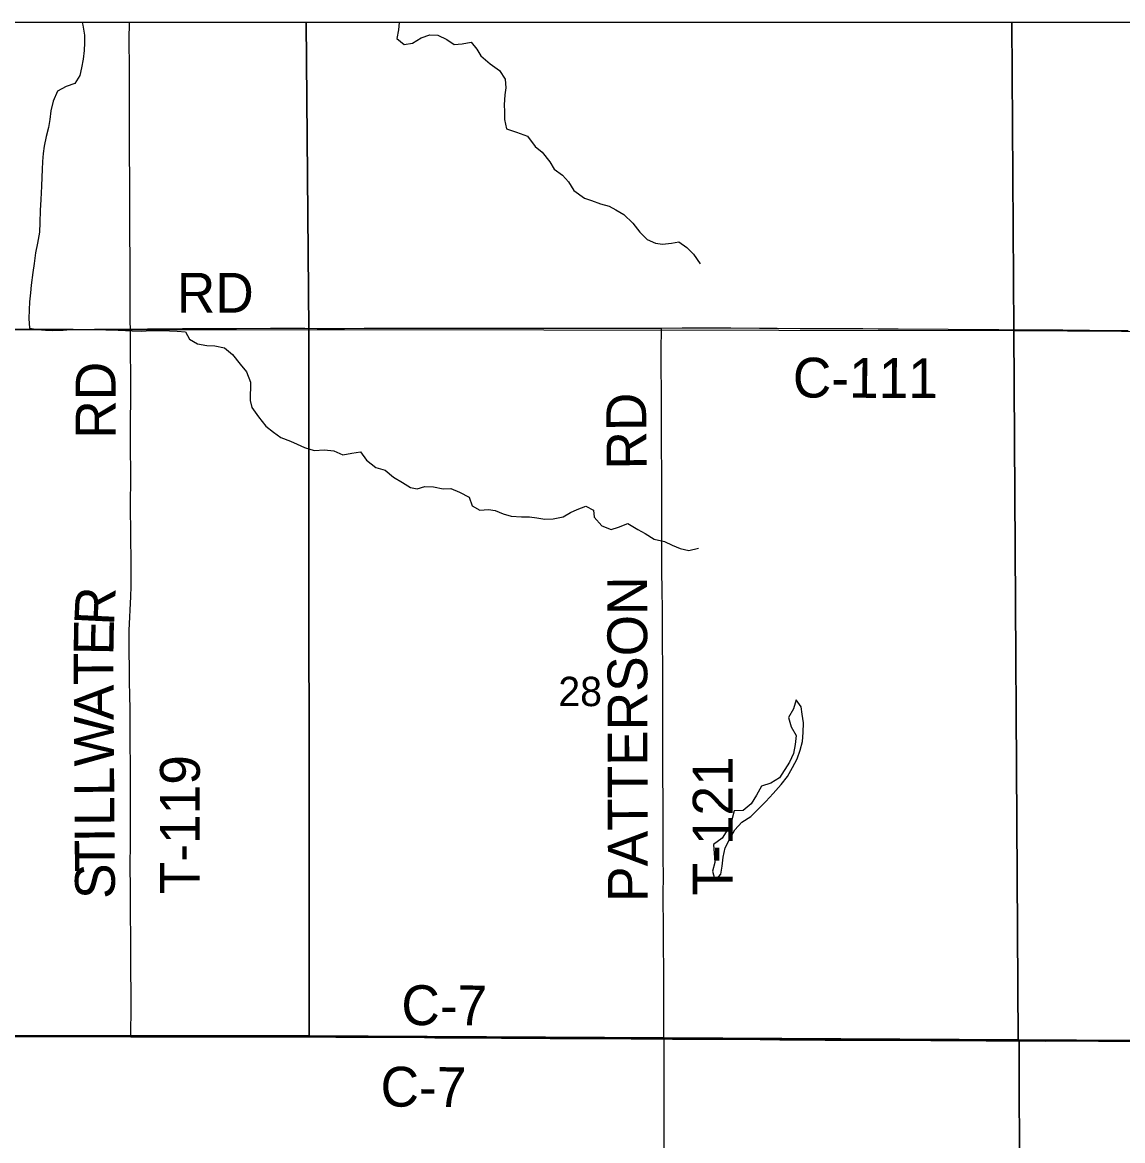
# Model space of a CAD drawing. Extents: x -87 to 2145, y -2128 to 440.
# Drawn here: x -46.238 to -44.669, y -692.218 to -690.623 of the extents above; entities that cross this region are included whole.
import ezdxf

# ---------------------------------------------------------------- set-up
doc = ezdxf.new("R2010")
doc.units = 0
for name, color, linetype in [('GM_X_County_Road', 7, 'Continuous'), ('GM_X_County_Road_Text', 7, 'Continuous'), ('GM_X_Minor_Lake', 7, 'Continuous'), ('GM_X_Minor_River', 7, 'Continuous'), ('GM_X_Section', 7, 'Continuous'), ('GM_X_Section_Text', 7, 'Continuous'), ('GM_X_Township_Road', 7, 'Continuous'), ('GM_X_Township_Road_Text', 7, 'Continuous'), ('GM_X_Township_Text', 7, 'Continuous'), ('SH_Cut_Line', 7, 'Continuous'), ('SN_P_Text', 7, 'Continuous')]:
    doc.layers.add(name, color=color, linetype=linetype)

msp = doc.modelspace()

# ---------------------------------------------------------------- linework, layer by layer
at = {"layer": 'GM_X_County_Road'}
for points in [[(-46.2624, -691.0604), (-46.2345, -691.0602), (-46.2189, -691.0601), (-46.1655, -691.0604), (-46.1437, -691.0606), (-46.1351, -691.0605), (-46.109, -691.0601), (-46.084, -691.0602)], [(-46.084, -691.0602), (-46.0804, -691.0602), (-46.0593, -691.0599), (-46.0095, -691.0593), (-45.9778, -691.0594), (-45.9325, -691.0594), (-45.884, -691.0591), (-45.8349, -691.0591), (-45.8175, -691.0592), (-45.7784, -691.0592), (-45.7505, -691.059), (-45.7094, -691.0587), (-45.6678, -691.0589), (-45.6324, -691.0588), (-45.597, -691.0587), (-45.5529, -691.0589), (-45.5193, -691.0588), (-45.4789, -691.0589), (-45.4454, -691.0589), (-45.4255, -691.0591), (-45.3975, -691.0589), (-45.3752, -691.0588), (-45.3342, -691.0588), (-45.3265, -691.0587)], [(-45.3265, -691.0587), (-45.2969, -691.0586), (-45.2478, -691.0585), (-45.2273, -691.0586), (-45.1863, -691.0588), (-45.1614, -691.059), (-45.1285, -691.0594), (-45.1092, -691.0596), (-45.0869, -691.0596), (-45.039, -691.0595), (-45.0173, -691.0597), (-44.9887, -691.06), (-44.9173, -691.0604), (-44.8756, -691.0608), (-44.8452, -691.061), (-44.8284, -691.0611), (-44.8179, -691.0612), (-44.7992, -691.0612), (-44.793, -691.0613), (-44.7794, -691.0614), (-44.7645, -691.0614), (-44.7539, -691.0614), (-44.7359, -691.0616), (-44.716, -691.0618), (-44.6607, -691.0624)], [(-46.8358, -692.0691), (-46.8321, -692.0691), (-46.8097, -692.0691), (-46.7643, -692.0692), (-46.7159, -692.0695), (-46.678, -692.0697), (-46.6438, -692.07), (-46.6103, -692.0697), (-46.5929, -692.0698), (-46.5686, -692.0699), (-46.5481, -692.0698), (-46.5196, -692.0698), (-46.4978, -692.0698), (-46.4717, -692.0699), (-46.4413, -692.0698), (-46.3854, -692.0702), (-46.3419, -692.07), (-46.3145, -692.0697), (-46.2387, -692.0697), (-46.2033, -692.0694), (-46.1785, -692.0694), (-46.1281, -692.0696), (-46.0832, -692.0699)], [(-46.0832, -692.0699), (-46.0567, -692.0699), (-46.0306, -692.0699), (-45.9964, -692.07), (-45.9691, -692.07), (-45.938, -692.07), (-45.9163, -692.0701), (-45.8908, -692.0702), (-45.8523, -692.0701), (-45.8168, -692.0702), (-45.8081, -692.0702), (-45.7908, -692.0703), (-45.7423, -692.0706), (-45.7106, -692.0707), (-45.6646, -692.0712), (-45.6497, -692.0713), (-45.6236, -692.0714), (-45.5919, -692.0716), (-45.5833, -692.0716), (-45.5547, -692.072), (-45.5174, -692.0719), (-45.4851, -692.0722), (-45.4584, -692.0724), (-45.4161, -692.0724), (-45.3695, -692.0729), (-45.3347, -692.073), (-45.3227, -692.0731)], [(-45.3227, -692.0731), (-45.3105, -692.0732), (-45.2565, -692.0734), (-45.2154, -692.0736), (-45.1856, -692.0738), (-45.1577, -692.0742), (-45.1285, -692.0743), (-45.108, -692.0745), (-45.0931, -692.0746), (-45.075, -692.0747), (-45.057, -692.0747), (-45.0303, -692.0746), (-44.9986, -692.075), (-44.975, -692.075), (-44.9421, -692.0753), (-44.9004, -692.0754), (-44.8632, -692.0758), (-44.8222, -692.0759), (-44.8158, -692.0759)], [(-45.3216, -692.5782), (-45.3219, -692.4482), (-45.322, -692.3929), (-45.322, -692.3047), (-45.3224, -692.245), (-45.3224, -692.2022), (-45.3225, -692.1636), (-45.3225, -692.0872), (-45.3227, -692.0731)], [(-44.8158, -692.0759), (-44.8128, -692.0759), (-44.7973, -692.0758), (-44.778, -692.076), (-44.7507, -692.0759), (-44.7345, -692.0758), (-44.7029, -692.076), (-44.65, -692.076), (-44.5943, -692.0763), (-44.5631, -692.0764), (-44.5419, -692.0765), (-44.5022, -692.0765), (-44.4817, -692.0767), (-44.4674, -692.0766), (-44.4295, -692.0762), (-44.3673, -692.0762), (-44.345, -692.0763), (-44.3158, -692.0766), (-44.3136, -692.0766)]]:
    msp.add_lwpolyline(points, dxfattribs=at)
at = {"layer": 'GM_X_Minor_Lake'}
for points in [[(-45.1776, -691.7343), (-45.1671, -691.7228), (-45.1554, -691.7101), (-45.1468, -691.6985), (-45.1393, -691.6857), (-45.133, -691.6733), (-45.1285, -691.6609), (-45.1252, -691.6488), (-45.1242, -691.6359), (-45.1239, -691.6222), (-45.1255, -691.6096), (-45.1272, -691.5994), (-45.1342, -691.5893), (-45.1379, -691.6022), (-45.1454, -691.6142), (-45.1415, -691.6276), (-45.1342, -691.6402), (-45.1356, -691.6531), (-45.1381, -691.6656), (-45.1437, -691.678), (-45.1579, -691.7005)], [(-45.1579, -691.7005), (-45.1702, -691.7079), (-45.1836, -691.7125), (-45.1907, -691.7253), (-45.1982, -691.7377), (-45.2098, -691.7469), (-45.2228, -691.7474), (-45.2261, -691.7603), (-45.2317, -691.7738), (-45.24, -691.7866), (-45.252, -691.7958), (-45.2511, -691.808), (-45.2502, -691.8213), (-45.2535, -691.8337), (-45.2496, -691.8475), (-45.2418, -691.8378), (-45.2397, -691.8264), (-45.2383, -691.8136), (-45.2357, -691.8003), (-45.2286, -691.7868), (-45.2215, -691.7748), (-45.2117, -691.7636), (-45.199, -691.7559), (-45.1776, -691.7343)]]:
    msp.add_lwpolyline(points, dxfattribs=at)
at = {"layer": 'GM_X_Minor_River'}
for points in [[(-46.1527, -690.6226), (-46.1519, -690.6264), (-46.1496, -690.6409), (-46.1494, -690.6516), (-46.15, -690.6626), (-46.1514, -690.6752), (-46.1536, -690.6873), (-46.1561, -690.6983), (-46.1632, -690.71), (-46.1754, -690.7143), (-46.1878, -690.7209), (-46.1941, -690.7349), (-46.1975, -690.7486), (-46.1989, -690.7611), (-46.2006, -690.7725), (-46.2039, -690.7854), (-46.2069, -690.7991), (-46.2083, -690.8097), (-46.2093, -690.8211), (-46.2099, -690.8325), (-46.2101, -690.8436), (-46.2108, -690.8561), (-46.2115, -690.8752), (-46.2126, -690.8912), (-46.213, -690.9079), (-46.2137, -690.922), (-46.2163, -690.9376), (-46.2192, -690.9516), (-46.2211, -690.9664), (-46.2232, -690.9793), (-46.2255, -690.9976), (-46.2265, -691.0086), (-46.2276, -691.0215), (-46.2282, -691.0326), (-46.2288, -691.0451), (-46.228, -691.0588), (-46.2162, -691.0606), (-46.2052, -691.0616), (-46.1953, -691.0622), (-46.1797, -691.0617), (-46.1694, -691.0608), (-46.1565, -691.0607), (-46.1432, -691.0609), (-46.1302, -691.0604), (-46.1188, -691.0611), (-46.1014, -691.0618), (-46.0911, -691.0624), (-46.0816, -691.0629), (-46.0683, -691.0632), (-46.0546, -691.062), (-46.0405, -691.0623), (-46.028, -691.0629), (-46.0173, -691.0631), (-46.0052, -691.0641), (-45.9997, -691.0745), (-45.9884, -691.0812), (-45.9748, -691.0834), (-45.9637, -691.084), (-45.9497, -691.0869), (-45.9385, -691.0967), (-45.9274, -691.1102), (-45.9181, -691.1211), (-45.9127, -691.136), (-45.9133, -691.1623), (-45.9105, -691.1722), (-45.9012, -691.1854), (-45.8905, -691.1989), (-45.88, -691.2071), (-45.8695, -691.2149), (-45.8556, -691.2201), (-45.8458, -691.2245), (-45.8356, -691.2293), (-45.822, -691.2334), (-45.8071, -691.2325), (-45.7935, -691.2339), (-45.781, -691.2395), (-45.768, -691.2371), (-45.7555, -691.2355), (-45.7473, -691.2474), (-45.7339, -691.2576), (-45.7206, -691.2616), (-45.7087, -691.2714), (-45.6959, -691.2789), (-45.6843, -691.2863), (-45.6748, -691.2881), (-45.6641, -691.2848), (-45.6515, -691.2851), (-45.6379, -691.288), (-45.6269, -691.2879), (-45.6144, -691.2927), (-45.6005, -691.2998), (-45.5966, -691.3124), (-45.5857, -691.3187), (-45.5731, -691.3175), (-45.5636, -691.3192), (-45.5523, -691.324), (-45.541, -691.3272), (-45.5258, -691.3279), (-45.5147, -691.3281), (-45.5041, -691.3295), (-45.4928, -691.3312)], [(-45.7007, -690.6226), (-45.7013, -690.6332), (-45.7039, -690.6454), (-45.6934, -690.654), (-45.6816, -690.6523), (-45.6692, -690.6445), (-45.6566, -690.6406), (-45.6456, -690.6408), (-45.6324, -690.6468), (-45.6219, -690.6543), (-45.6108, -690.653), (-45.5978, -690.6509), (-45.5897, -690.6606), (-45.5838, -690.6703), (-45.5707, -690.6816), (-45.5572, -690.6914), (-45.5495, -690.7037), (-45.5486, -690.7159), (-45.5496, -690.7262), (-45.5507, -690.7403), (-45.5501, -690.7498), (-45.5503, -690.7613), (-45.5476, -690.7746), (-45.5332, -690.7791), (-45.5174, -690.7848), (-45.5066, -690.7998), (-45.4965, -690.8077), (-45.4858, -690.8216), (-45.4796, -690.832), (-45.4676, -690.8406), (-45.459, -690.8503), (-45.4513, -690.8627), (-45.4363, -690.8733), (-45.4261, -690.8769), (-45.4133, -690.8813), (-45.4012, -690.885), (-45.3914, -690.8901), (-45.3801, -690.8969), (-45.3671, -690.9089), (-45.3571, -690.9221), (-45.347, -690.9326), (-45.335, -690.9377), (-45.3251, -690.9391), (-45.3121, -690.9374), (-45.3014, -690.9357), (-45.2902, -690.9436), (-45.2809, -690.9533), (-45.2713, -690.9672)], [(-45.4928, -691.3312), (-45.481, -691.3311), (-45.4668, -691.3283), (-45.456, -691.3217), (-45.4464, -691.3177), (-45.4342, -691.313), (-45.4233, -691.3185), (-45.4223, -691.3288), (-45.4116, -691.3408), (-45.398, -691.3464), (-45.3876, -691.3428), (-45.3742, -691.3374), (-45.3603, -691.346), (-45.3498, -691.352), (-45.337, -691.3598), (-45.3219, -691.3635), (-45.311, -691.3683), (-45.2997, -691.3735), (-45.2872, -691.376), (-45.2734, -691.3729)]]:
    msp.add_lwpolyline(points, dxfattribs=at)
at = {"layer": 'GM_X_Section'}
for points in [[(-46.8421, -691.0619), (-45.8295, -691.0606), (-45.829, -692.0688), (-46.8407, -692.0678)], [(-45.8295, -691.0606), (-44.8239, -691.0623), (-44.8177, -692.0742), (-45.829, -692.0688)], [(-44.8239, -691.0623), (-43.8263, -691.0684), (-43.8171, -692.0799), (-44.8177, -692.0742)]]:
    msp.add_lwpolyline(points, close=True, dxfattribs=at)
at = {"layer": 'GM_X_Township_Road'}
for points in [[(-46.084, -691.0602), (-46.0841, -691.0492), (-46.0841, -691.02), (-46.0844, -690.9659), (-46.0846, -690.9206), (-46.0848, -690.8541), (-46.085, -690.8031), (-46.0853, -690.7367), (-46.0854, -690.6888), (-46.0855, -690.6472), (-46.0854, -690.6226)], [(-46.0832, -692.0699), (-46.0832, -692.0637), (-46.0829, -692.0314), (-46.083, -692.0029), (-46.0832, -691.9805), (-46.0832, -691.9606), (-46.0835, -691.9252), (-46.0837, -691.8985), (-46.0838, -691.8618), (-46.0841, -691.8233), (-46.084, -691.7966), (-46.0839, -691.7462), (-46.0838, -691.7351), (-46.0838, -691.7077), (-46.0839, -691.6916), (-46.0841, -691.6431), (-46.0844, -691.6015), (-46.0847, -691.5841), (-46.085, -691.5623), (-46.0857, -691.5027), (-46.0855, -691.4903), (-46.0831, -691.4419), (-46.0829, -691.4276), (-46.0829, -691.4177), (-46.0829, -691.3978), (-46.0832, -691.3506), (-46.0836, -691.3151), (-46.0833, -691.2685), (-46.0836, -691.2269), (-46.0835, -691.1244), (-46.0837, -691.0952), (-46.0839, -691.0647), (-46.084, -691.0602)], [(-45.3244, -691.5737), (-45.3245, -691.5547), (-45.3251, -691.4963), (-45.325, -691.4646), (-45.3255, -691.4286), (-45.3258, -691.4099), (-45.3258, -691.3894), (-45.3257, -691.3708), (-45.3258, -691.3609), (-45.3259, -691.3348), (-45.3259, -691.313), (-45.326, -691.2932), (-45.326, -691.2602), (-45.3263, -691.2323), (-45.3264, -691.2099), (-45.3265, -691.1894), (-45.3261, -691.1615), (-45.3264, -691.1453), (-45.3266, -691.1186), (-45.3268, -691.1056), (-45.3267, -691.0838), (-45.3265, -691.0664), (-45.3265, -691.0587)], [(-45.3227, -692.0731), (-45.3228, -692.0684), (-45.3232, -692.0168), (-45.3232, -691.9727), (-45.3234, -691.9423), (-45.3237, -691.9093), (-45.3238, -691.8758), (-45.3238, -691.8671), (-45.3237, -691.8404), (-45.3238, -691.8156), (-45.3239, -691.7771), (-45.3239, -691.7336), (-45.3245, -691.6963), (-45.3242, -691.6534), (-45.3242, -691.6298), (-45.3243, -691.6006), (-45.3244, -691.5737)], [(-44.8157, -692.2811), (-44.8155, -692.2086), (-44.8158, -692.1647), (-44.8157, -692.1328), (-44.8158, -692.0759)]]:
    msp.add_lwpolyline(points, dxfattribs=at)
at = {"layer": 'GM_X_Township_Text'}
for points in [[(-43.8263, -690.6226), (-47.0365, -690.6226)], [(-46.239, -692.0691), (-46.2035, -692.0689), (-46.1787, -692.0689), (-46.1284, -692.0691), (-46.0834, -692.0694), (-46.0569, -692.0694), (-46.0308, -692.0693), (-45.9966, -692.0694), (-45.9693, -692.0694), (-45.9382, -692.0695), (-45.9165, -692.0696), (-45.891, -692.0696), (-45.8525, -692.0695), (-45.8171, -692.0697), (-45.8084, -692.0697), (-45.791, -692.0697), (-45.7425, -692.0701), (-45.7108, -692.0702), (-45.6649, -692.0707), (-45.65, -692.0708), (-45.6239, -692.0709), (-45.5922, -692.071), (-45.5835, -692.0711), (-45.5549, -692.0715), (-45.5176, -692.0714), (-45.4853, -692.0717), (-45.4586, -692.0719), (-45.4164, -692.0719), (-45.3698, -692.0723), (-45.335, -692.0725), (-45.323, -692.0726), (-45.3107, -692.0727), (-45.2567, -692.0728), (-45.2157, -692.0731), (-45.1859, -692.0733), (-45.1579, -692.0736), (-45.1287, -692.0738), (-45.1082, -692.074), (-45.0933, -692.0741), (-45.0753, -692.0742), (-45.0572, -692.0742), (-45.0305, -692.0741), (-44.9989, -692.0745), (-44.9752, -692.0745), (-44.9423, -692.0748), (-44.9007, -692.0749), (-44.8634, -692.0753), (-44.8224, -692.0754), (-44.816, -692.0754), (-44.8131, -692.0754), (-44.7975, -692.0753), (-44.7783, -692.0754), (-44.7509, -692.0754), (-44.7348, -692.0753), (-44.7031, -692.0754), (-44.6503, -692.0755)], [(-44.8159, -692.2806), (-44.8158, -692.2081), (-44.8161, -692.1641), (-44.8159, -692.1322), (-44.816, -692.0754), (-44.8224, -692.0754), (-44.8634, -692.0753), (-44.9007, -692.0749), (-44.9423, -692.0748), (-44.9752, -692.0745), (-44.9989, -692.0745), (-45.0305, -692.0741), (-45.0572, -692.0742), (-45.0753, -692.0742), (-45.0933, -692.0741), (-45.1082, -692.074), (-45.1287, -692.0738), (-45.1579, -692.0736), (-45.1859, -692.0733), (-45.2157, -692.0731), (-45.2567, -692.0728), (-45.3107, -692.0727), (-45.323, -692.0726), (-45.335, -692.0725), (-45.3698, -692.0723), (-45.4164, -692.0719), (-45.4586, -692.0719), (-45.4853, -692.0717), (-45.5176, -692.0714), (-45.5549, -692.0715), (-45.5835, -692.0711), (-45.5922, -692.071), (-45.6239, -692.0709), (-45.65, -692.0708), (-45.6649, -692.0707), (-45.7108, -692.0702), (-45.7425, -692.0701), (-45.791, -692.0697), (-45.8084, -692.0697), (-45.8171, -692.0697), (-45.8525, -692.0695), (-45.891, -692.0696), (-45.9165, -692.0696), (-45.9382, -692.0695), (-45.9693, -692.0694), (-45.9966, -692.0694), (-46.0308, -692.0693), (-46.0569, -692.0694), (-46.0834, -692.0694), (-46.1284, -692.0691), (-46.1787, -692.0689), (-46.2035, -692.0689), (-46.239, -692.0691)], [(-44.6503, -692.0755), (-44.7031, -692.0754), (-44.7348, -692.0753), (-44.7509, -692.0754), (-44.7783, -692.0754), (-44.7975, -692.0753), (-44.8131, -692.0754), (-44.816, -692.0754), (-44.8159, -692.1322), (-44.8161, -692.1641), (-44.8158, -692.2081), (-44.8159, -692.2806)]]:
    msp.add_lwpolyline(points, dxfattribs=at)
at = {"layer": 'SH_Cut_Line'}
for points in [[(-40.2365, -690.6226), (-47.0365, -690.6226)], [(-46.239, -692.0691), (-46.2035, -692.0689), (-46.1787, -692.0689), (-46.1284, -692.0691), (-46.0834, -692.0694), (-46.0569, -692.0694), (-46.0308, -692.0693), (-45.9966, -692.0694), (-45.9693, -692.0694), (-45.9382, -692.0695), (-45.9165, -692.0696), (-45.891, -692.0696), (-45.8525, -692.0695), (-45.8171, -692.0697), (-45.8084, -692.0697), (-45.791, -692.0697), (-45.7425, -692.0701), (-45.7108, -692.0702), (-45.6649, -692.0707), (-45.65, -692.0708), (-45.6239, -692.0709), (-45.5922, -692.071), (-45.5835, -692.0711), (-45.5549, -692.0715), (-45.5176, -692.0714), (-45.4853, -692.0717), (-45.4586, -692.0719), (-45.4164, -692.0719), (-45.3698, -692.0723), (-45.335, -692.0725), (-45.323, -692.0726), (-45.3107, -692.0727), (-45.2567, -692.0728), (-45.2157, -692.0731), (-45.1859, -692.0733), (-45.1579, -692.0736), (-45.1287, -692.0738), (-45.1082, -692.074), (-45.0933, -692.0741), (-45.0753, -692.0742), (-45.0572, -692.0742), (-45.0305, -692.0741), (-44.9989, -692.0745), (-44.9752, -692.0745), (-44.9423, -692.0748), (-44.9007, -692.0749), (-44.8634, -692.0753), (-44.8224, -692.0754), (-44.816, -692.0754), (-44.8131, -692.0754), (-44.7975, -692.0753), (-44.7783, -692.0754), (-44.7509, -692.0754), (-44.7348, -692.0753), (-44.7031, -692.0754), (-44.6503, -692.0755)], [(-44.6503, -692.0755), (-44.7031, -692.0754), (-44.7348, -692.0753), (-44.7509, -692.0754), (-44.7783, -692.0754), (-44.7975, -692.0753), (-44.8131, -692.0754), (-44.816, -692.0754), (-44.8224, -692.0754), (-44.8634, -692.0753), (-44.9007, -692.0749), (-44.9423, -692.0748), (-44.9752, -692.0745), (-44.9989, -692.0745), (-45.0305, -692.0741), (-45.0572, -692.0742), (-45.0753, -692.0742), (-45.0933, -692.0741), (-45.1082, -692.074), (-45.1287, -692.0738), (-45.1579, -692.0736), (-45.1859, -692.0733), (-45.2157, -692.0731), (-45.2567, -692.0728), (-45.3107, -692.0727), (-45.323, -692.0726), (-45.335, -692.0725), (-45.3698, -692.0723), (-45.4164, -692.0719), (-45.4586, -692.0719), (-45.4853, -692.0717), (-45.5176, -692.0714), (-45.5549, -692.0715), (-45.5835, -692.0711), (-45.5922, -692.071), (-45.6239, -692.0709), (-45.65, -692.0708), (-45.6649, -692.0707), (-45.7108, -692.0702), (-45.7425, -692.0701), (-45.791, -692.0697), (-45.8084, -692.0697), (-45.8171, -692.0697), (-45.8525, -692.0695), (-45.891, -692.0696), (-45.9165, -692.0696), (-45.9382, -692.0695), (-45.9693, -692.0694), (-45.9966, -692.0694), (-46.0308, -692.0693), (-46.0569, -692.0694), (-46.0834, -692.0694), (-46.1284, -692.0691), (-46.1787, -692.0689), (-46.2035, -692.0689), (-46.239, -692.0691)]]:
    msp.add_lwpolyline(points, dxfattribs=at)
at = {"layer": 'SN_P_Text'}
for points in [[(-45.8334, -690.6226), (-46.8423, -690.6226), (-46.8421, -691.0619), (-45.8295, -691.0606)], [(-44.8264, -690.6226), (-45.8334, -690.6226), (-45.8295, -691.0606), (-44.8239, -691.0623)], [(-43.8282, -690.6226), (-44.8264, -690.6226), (-44.8239, -691.0623), (-43.8263, -691.0684)]]:
    msp.add_lwpolyline(points, close=True, dxfattribs=at)

# ---------------------------------------------------------------- texts
at = {"layer": 'GM_X_County_Road_Text'}
for s, rotation, p in [('RD', 0, (-46.0177, -691.0368)), ('C-111', 359.7244, (-45.1391, -691.1578)), ('C-7', 359.763, (-45.6975, -692.0532)), ('C-7', 359.5397, (-45.7273, -692.1694))]:
    msp.add_text(s, height=0.05682, rotation=rotation, dxfattribs=at).set_placement(p)
at = {"layer": 'GM_X_Section_Text'}
msp.add_text('28', height=0.04186, rotation=0, dxfattribs=at).set_placement((-45.4735, -691.5982))
at = {"layer": 'GM_X_Township_Road_Text'}
for s, height, rotation, p in [('RD', 0.05682, 90, (-46.1051, -691.2166)), ('RD', 0.05682, 90.4985, (-45.3475, -691.2604)), ('PATTERSON', 0.05682, 90.1181, (-45.3459, -691.8775)), ('R', 0.0568, 87.2395, (-46.1074, -691.484)), ('E', 0.0568, 88.9521, (-46.1082, -691.5261)), ('T', 0.0568, 90.27, (-46.108, -691.5682)), ('A', 0.0568, 90.3876, (-46.1076, -691.6182)), ('W', 0.0568, 90.387, (-46.1072, -691.684)), ('T-119', 0.05682, 90, (-45.9849, -691.8666)), ('T-121', 0.05682, 90, (-45.2249, -691.8683)), ('L', 0.0568, 90.3857, (-46.1069, -691.7265)), ('L', 0.0568, 90.386, (-46.1066, -691.769)), ('I', 0.0568, 90.3864, (-46.1065, -691.7924)), ('T', 0.0568, 90.387, (-46.1062, -691.8348)), ('S', 0.0568, 90.3873, (-46.1059, -691.8732))]:
    msp.add_text(s, height=height, rotation=rotation, dxfattribs=at).set_placement(p)

doc.saveas('drawing.dxf')
